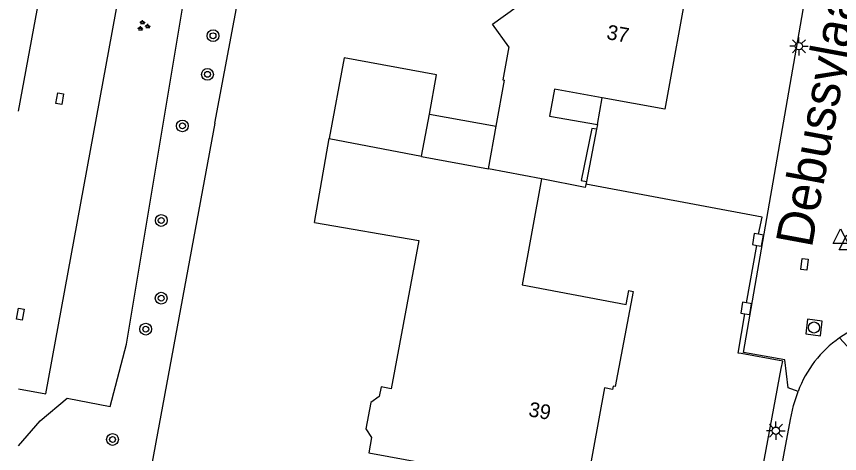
# Model space of a CAD drawing. Extents: x 132999 to 136000, y 398499 to 400501.
# Drawn here: x 132999.9 to 133055.7, y 399338.2 to 399367.9 of the extents above; entities that cross this region are included whole.
import ezdxf

# ---------------------------------------------------------------- set-up
doc = ezdxf.new("R2010")
doc.units = 0
for name, color, linetype in [('gg-afsc-erfafscheiding', 7, 'Continuous'), ('gg-afsc-hekwerk', 7, 'Continuous'), ('gg-afsc-muur', 7, 'Continuous'), ('gg-anno-huisnummerreeks BGT', 7, 'Continuous'), ('gg-anno-openbare ruimte label', 7, 'Continuous'), ('gg-bbg-gedigitaliseerde bebouwing', 7, 'Continuous'), ('gg-bbg-gedigitaliseerde bijgebouw', 7, 'Continuous'), ('gg-bbg-hoofdgebouw', 7, 'Continuous'), ('gg-bbg-luifel en loopbrug', 7, 'Continuous'), ('gg-bbg-tussenscheiding', 7, 'Continuous'), ('gg-knt-verharding', 7, 'Continuous'), ('gt-grn-groengrens', 7, 'Continuous'), ('gt-grn-weggrens', 7, 'Continuous'), ('gt-symb-boom', 7, 'Continuous'), ('gt-symb-groenvak', 7, 'Continuous'), ('gt-symb-kolk center center', 7, 'Continuous'), ('gt-symb-lichtmast', 7, 'Continuous'), ('gt-symb-rioolschacht', 7, 'Continuous'), ('gt-symb-waterafsluiter', 7, 'Continuous')]:
    doc.layers.add(name, color=color, linetype=linetype)

# ---------------------------------------------------------------- blocks, each defined once
blk = doc.blocks.new('gt0-BOOM')
at = {"layer": 'gt-symb-boom'}
for radius in [0.4, 0.2]:
    blk.add_circle((0, 0), radius, dxfattribs=at)
blk = doc.blocks.new('gt0-WAFSL')
at = {"layer": 'gt-symb-waterafsluiter'}
for p, q in [((-0.5, -0.333), (0, 0.667)), ((0, 0.667), (0.5, -0.333)), ((0.5, -0.333), (-0.5, -0.333))]:
    blk.add_line(p, q, dxfattribs=at)
blk = doc.blocks.new('gt0-KOLKCC')
at = {"layer": 'gt-symb-kolk center center'}
blk.add_lwpolyline([(-0.375, 0.2), (0.375, 0.2), (0.375, -0.2), (-0.375, -0.2)], close=True, dxfattribs=at)
blk = doc.blocks.new('gt0-LMAST')
at = {"layer": 'gt-symb-lichtmast'}
for p, q in [((-0.005, 0.246), (-0.005, 0.621)), ((-0.182, 0.173), (-0.447, 0.438)), ((0.172, 0.173), (0.437, 0.438)), ((-0.255, -0.004), (-0.63, -0.004)), ((-0.182, -0.181), (-0.447, -0.446)), ((-0.005, -0.254), (-0.005, -0.629)), ((0.437, -0.446), (0.172, -0.181)), ((0.245, -0.004), (0.62, -0.004))]:
    blk.add_line(p, q, dxfattribs=at)
blk.add_circle((-0.005, -0.004), 0.25, dxfattribs=at)
blk = doc.blocks.new('gt0-GRVAK')
at = {"layer": 'gt-symb-groenvak'}
for p, q in [((-0.11, 0.189), (-0.228, 0.24)), ((-0.182, 0.153), (0.088, 0.153)), ((-0.091, 0.211), (-0.156, 0.322)), ((-0.047, 0.214), (-0.047, 0.393)), ((-0.004, 0.211), (0.061, 0.322)), ((0.015, 0.189), (0.133, 0.24)), ((0.262, -0.052), (0.197, 0.059)), ((0.305, -0.049), (0.305, 0.13)), ((0.349, -0.052), (0.414, 0.059)), ((-0.245, -0.228), (-0.363, -0.177)), ((-0.318, -0.264), (-0.047, -0.264)), ((-0.226, -0.206), (-0.291, -0.095)), ((-0.183, -0.203), (-0.183, -0.024)), ((-0.139, -0.206), (-0.074, -0.095)), ((-0.12, -0.228), (-0.002, -0.177)), ((0.243, -0.074), (0.125, -0.023)), ((0.17, -0.11), (0.441, -0.11)), ((0.368, -0.074), (0.486, -0.023))]:
    blk.add_line(p, q, dxfattribs=at)
blk = doc.blocks.new('gt0-RS')
at = {"layer": 'gt-symb-rioolschacht'}
blk.add_lwpolyline([(-0.5, -0.5), (0.5, -0.5), (0.5, 0.5), (-0.5, 0.5)], close=True, dxfattribs=at)
blk.add_circle((0, 0), 0.375, dxfattribs=at)

msp = doc.modelspace()

# ---------------------------------------------------------------- linework, layer by layer
at = {"layer": 'gg-afsc-erfafscheiding'}
for q in [(133019.84, 399395.625), (133007.264, 399327.937)]:
    msp.add_line((133013.318, 399360.651), q, dxfattribs=at)
at = {"layer": 'gg-afsc-hekwerk'}
for p, q in [((133050.428, 399354.273), (133038.471, 399356.509)), ((133050.172, 399353.11), (133050.428, 399354.273)), ((133049.37, 399348.44), (133050.065, 399352.354)), ((133051.223, 399341.297), (133051.723, 399343.992)), ((133046.909, 399318.024), (133051.223, 399341.297))]:
    msp.add_line(p, q, dxfattribs=at)
for points in [[(133049.008, 399345), (133048.785, 399345.041), (133049.244, 399347.704)], [(133051.723, 399343.992), (133051.814, 399344.482), (133049.008, 399345)]]:
    msp.add_lwpolyline(points, dxfattribs=at)
at = {"layer": 'gg-afsc-muur'}
msp.add_line((133049.614, 399348.4), (133049.37, 399348.44), dxfattribs=at)
for points in [[(133050.172, 399353.11), (133049.888, 399353.158), (133049.76, 399352.406), (133050.065, 399352.354)], [(133050.065, 399352.354), (133050.388, 399352.299), (133050.517, 399353.051), (133050.172, 399353.11)], [(133049.37, 399348.44), (133049.092, 399348.487), (133048.969, 399347.75), (133049.244, 399347.704)], [(133049.244, 399347.704), (133049.578, 399347.649), (133049.701, 399348.385), (133049.614, 399348.4)]]:
    msp.add_lwpolyline(points, dxfattribs=at)
at = {"layer": 'gg-bbg-gedigitaliseerde bebouwing'}
for p, q in [((133032.381, 399360.434), (133032.946, 399363.565)), ((133031.858, 399357.542), (133032.381, 399360.434)), ((133020.066, 399353.894), (133021.071, 399359.608))]:
    msp.add_line(p, q, dxfattribs=at)
for points in [[(133033.25, 399365.829), (133032.143, 399367.375), (133033.735, 399368.514)], [(133033.25, 399365.829), (133032.844, 399363.583), (133032.946, 399363.565)], [(133027.334, 399358.408), (133027.329, 399358.376), (133031.858, 399357.542)], [(133020.066, 399353.894), (133027.151, 399352.692), (133025.267, 399342.617), (133024.584, 399342.745), (133024.461, 399342.085), (133023.883, 399341.69), (133023.546, 399339.887), (133023.942, 399339.31), (133023.747, 399338.27), (133027.563, 399337.556), (133025.688, 399327.535), (133032.13, 399326.33), (133031.747, 399324.285), (133036.613, 399323.375)]]:
    msp.add_lwpolyline(points, dxfattribs=at)
at = {"layer": 'gg-bbg-gedigitaliseerde bijgebouw'}
msp.add_line((133027.334, 399358.408), (133027.856, 399361.252), dxfattribs=at)
msp.add_lwpolyline([(133027.856, 399361.252), (133028.346, 399363.928), (133022.074, 399365.078), (133021.071, 399359.608)], dxfattribs=at)
at = {"layer": 'gg-bbg-hoofdgebouw'}
for p, q in [((133039.579, 399362.366), (133036.331, 399362.953)), ((133039.25, 399360.546), (133039.193, 399360.231))]:
    msp.add_line(p, q, dxfattribs=at)
for points in [[(133045.42, 399370.454), (133043.82, 399361.6), (133039.579, 399362.366)], [(133036.331, 399362.953), (133036.002, 399361.133), (133039.25, 399360.546)], [(133039.193, 399360.231), (133038.878, 399360.288), (133038.146, 399356.76), (133038.507, 399356.685)], [(133035.462, 399356.869), (133034.153, 399349.673), (133041.199, 399348.343), (133041.377, 399349.286), (133041.681, 399349.228), (133040.461, 399342.763), (133040.313, 399342.791), (133040.273, 399342.574), (133039.732, 399342.675), (133037.866, 399332.413), (133038.536, 399332.296), (133036.859, 399323.329), (133036.613, 399323.375)], [(133038.507, 399356.685), (133038.425, 399356.289), (133035.462, 399356.869)]]:
    msp.add_lwpolyline(points, dxfattribs=at)
at = {"layer": 'gg-bbg-luifel en loopbrug'}
for p, q in [((133039.25, 399360.546), (133039.579, 399362.366)), ((133027.856, 399361.252), (133032.381, 399360.434)), ((133039.193, 399360.231), (133038.507, 399356.685))]:
    msp.add_line(p, q, dxfattribs=at)
at = {"layer": 'gg-bbg-tussenscheiding'}
for p, q in [((133021.071, 399359.608), (133027.334, 399358.408)), ((133035.462, 399356.869), (133031.858, 399357.542))]:
    msp.add_line(p, q, dxfattribs=at)
at = {"layer": 'gg-knt-verharding'}
msp.add_line((133000, 399361.467), (133001.915, 399371.902), dxfattribs=at)
for points in [[(133000, 399342.613), (133001.842, 399342.271), (133010.891, 399391.606)], [(133052.856, 399342.434), (133052.19, 399342.689), (133051.95, 399344.587), (133049.155, 399345.087), (133055.209, 399379.927), (133055.237, 399380.978), (133055.121, 399382.019), (133054.788, 399382.967), (133054.232, 399383.857), (133053.386, 399384.719), (133053.478, 399385.431), (133051.976, 399385.722), (133052.483, 399388.834), (133050.636, 399390.514), (133047.249, 399391.183), (133047.23, 399391.073)], [(133047.974, 399317.068), (133051.06, 399333.622), (133052.334, 399340.533), (133052.552, 399341.482), (133052.856, 399342.434)]]:
    msp.add_lwpolyline(points, dxfattribs=at)
for centre, radius, start, end in [((133060.058, 399339.785), 7.672, 89.9659, 124.8891), ((133060.056, 399339.782), 7.673, 124.8657, 159.7817)]:
    msp.add_arc(centre, radius, start, end, dxfattribs=at)
at = {"layer": 'gt-grn-groengrens'}
msp.add_lwpolyline([(133000, 399338.734), (133001.47, 399340.434), (133003.306, 399341.976), (133006.212, 399341.402), (133007.329, 399345.646), (133014.838, 399390.882)], dxfattribs=at)
at = {"layer": 'gt-grn-weggrens'}
msp.add_line((133055.67, 399346.078), (133060.158, 399341.138), dxfattribs=at)

# ---------------------------------------------------------------- block references
at = {"layer": 'gt-symb-boom'}
for p in [(133013.189, 399366.584), (133012.812, 399363.96), (133011.112, 399360.462), (133009.678, 399354.043), (133009.675, 399348.766), (133008.627, 399346.664), (133006.375, 399339.173)]:
    msp.add_blockref('gt0-BOOM', p, dxfattribs=at)
at = {"layer": 'gt-symb-groenvak'}
msp.add_blockref('gt0-GRVAK', (133008.453, 399367.257), dxfattribs=at)
at = {"layer": 'gt-symb-kolk center center'}
for p, rotation in [((133002.795, 399362.31), 80.03848340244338), ((133053.295, 399351.072), 83.40849695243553), ((133000.121, 399347.683), 80.03848340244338)]:
    msp.add_blockref('gt0-KOLKCC', p, dxfattribs=dict(at, rotation=rotation))
at = {"layer": 'gt-symb-lichtmast'}
for p in [(133052.92, 399365.876), (133051.357, 399339.774)]:
    msp.add_blockref('gt0-LMAST', p, dxfattribs=at)
at = {"layer": 'gt-symb-rioolschacht', "rotation": 172.9050102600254}
msp.add_blockref('gt0-RS', (133053.938, 399346.775), dxfattribs=at)
at = {"layer": 'gt-symb-waterafsluiter'}
for p in [(133055.744, 399352.805), (133056.155, 399352.393)]:
    msp.add_blockref('gt0-WAFSL', p, dxfattribs=at)

# ---------------------------------------------------------------- texts
at = {"layer": 'gg-anno-huisnummerreeks BGT'}
for s, p in [('37', (133039.827, 399366.364)), ('39', (133034.53, 399340.763))]:
    msp.add_text(s, height=1, rotation=349.7, dxfattribs=at).set_placement(p)
at = {"layer": 'gg-anno-openbare ruimte label'}
msp.add_text('Debussylaan', height=2.5, rotation=79.5, dxfattribs=at).set_placement((133053.785, 399352.132))

doc.saveas('drawing.dxf')
